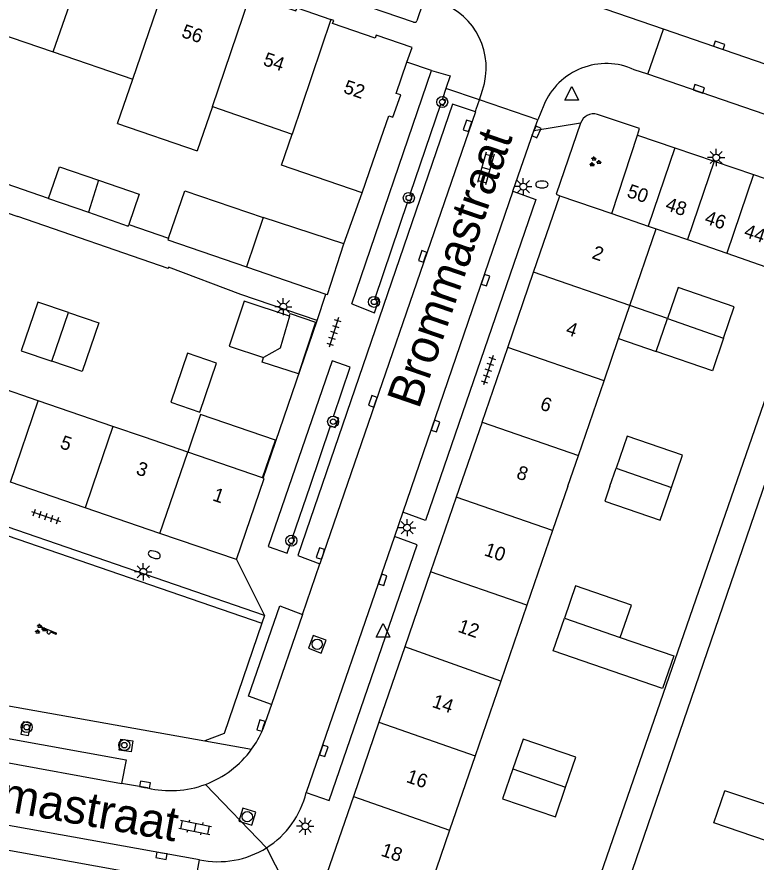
# Model space of a CAD drawing. Extents: x 131000 to 133014, y 396499 to 399001.
# Drawn here: x 131419.2 to 131473, y 397972.7 to 398034.1 of the extents above; entities that cross this region are included whole.
import ezdxf

# ---------------------------------------------------------------- set-up
doc = ezdxf.new("R2010")
doc.units = 0
for name, color, linetype in [('gg-afsc-erfafscheiding', 7, 'Continuous'), ('gg-afsc-hekwerk', 7, 'Continuous'), ('gg-afsc-muur', 7, 'Continuous'), ('gg-anno-huisnummerreeks BGT', 7, 'Continuous'), ('gg-anno-openbare ruimte label', 7, 'Continuous'), ('gg-bbg-bijgebouw', 7, 'Continuous'), ('gg-bbg-gedigitaliseerde bebouwing', 7, 'Continuous'), ('gg-bbg-gedigitaliseerde bijgebouw', 7, 'Continuous'), ('gg-bbg-hoofdgebouw', 7, 'Continuous'), ('gg-bbg-luifel en loopbrug', 7, 'Continuous'), ('gg-bbg-tussenscheiding', 7, 'Continuous'), ('gg-knt-verharding', 7, 'Continuous'), ('gg-knt-verharding nz', 7, 'Continuous'), ('gt-grn-groengrens', 7, 'Continuous'), ('gt-grn-weggrens', 7, 'Continuous'), ('gt-symb-boom', 7, 'Continuous'), ('gt-symb-brandkraan', 7, 'Continuous'), ('gt-symb-groenvak', 7, 'Continuous'), ('gt-symb-klinker verharding', 7, 'Continuous'), ('gt-symb-kolk', 7, 'Continuous'), ('gt-symb-lichtmast', 7, 'Continuous'), ('gt-symb-rioolschacht', 7, 'Continuous'), ('gt-symb-speelvoorziening', 7, 'Continuous'), ('gt-symb-tegel verharding', 7, 'Continuous'), ('gt-symb-waterafsluiter', 7, 'Continuous')]:
    doc.layers.add(name, color=color, linetype=linetype)

# ---------------------------------------------------------------- blocks, each defined once
blk = doc.blocks.new('gt0-KOLK')
at = {"layer": 'gt-symb-kolk'}
blk.add_lwpolyline([(0, 0), (0.375, 0), (0.375, 0.4), (-0.375, 0.4), (-0.375, 0), (0, 0)], dxfattribs=at)
blk = doc.blocks.new('gt0-LMAST')
at = {"layer": 'gt-symb-lichtmast'}
for p, q in [((-0.005, 0.246), (-0.005, 0.621)), ((-0.182, 0.173), (-0.447, 0.438)), ((0.172, 0.173), (0.437, 0.438)), ((-0.255, -0.004), (-0.63, -0.004)), ((-0.182, -0.181), (-0.447, -0.446)), ((-0.005, -0.254), (-0.005, -0.629)), ((0.437, -0.446), (0.172, -0.181)), ((0.245, -0.004), (0.62, -0.004))]:
    blk.add_line(p, q, dxfattribs=at)
blk.add_circle((-0.005, -0.004), 0.25, dxfattribs=at)
blk = doc.blocks.new('gt0-BR')
at = {"layer": 'gt-symb-brandkraan'}
for centre, radius, start, end in [((-0.244, 0), 0.206, 107.56694, 252.43307), ((0.599, -2.664), 3, 106.89205, 107.56694), ((0, -0.691), 0.938, 73.10799, 106.89205), ((-0.599, -2.664), 3, 72.43309, 73.10799), ((0.244, 0), 0.206, 287.56695, 72.43309), ((0.599, 2.664), 3, 252.43307, 253.10797), ((0, 0.691), 0.938, 253.10797, 286.89206), ((-0.599, 2.664), 3, 286.89206, 287.56695)]:
    blk.add_arc(centre, radius, start, end, dxfattribs=at)
blk = doc.blocks.new('gt0-WAFSL')
at = {"layer": 'gt-symb-waterafsluiter'}
for p, q in [((-0.5, -0.333), (0, 0.667)), ((0, 0.667), (0.5, -0.333)), ((0.5, -0.333), (-0.5, -0.333))]:
    blk.add_line(p, q, dxfattribs=at)
blk = doc.blocks.new('gt0-GRVAK')
at = {"layer": 'gt-symb-groenvak'}
for p, q in [((-0.11, 0.189), (-0.228, 0.24)), ((-0.182, 0.153), (0.088, 0.153)), ((-0.091, 0.211), (-0.156, 0.322)), ((-0.047, 0.214), (-0.047, 0.393)), ((-0.004, 0.211), (0.061, 0.322)), ((0.015, 0.189), (0.133, 0.24)), ((0.262, -0.052), (0.197, 0.059)), ((0.305, -0.049), (0.305, 0.13)), ((0.349, -0.052), (0.414, 0.059)), ((-0.245, -0.228), (-0.363, -0.177)), ((-0.318, -0.264), (-0.047, -0.264)), ((-0.226, -0.206), (-0.291, -0.095)), ((-0.183, -0.203), (-0.183, -0.024)), ((-0.139, -0.206), (-0.074, -0.095)), ((-0.12, -0.228), (-0.002, -0.177)), ((0.243, -0.074), (0.125, -0.023)), ((0.17, -0.11), (0.441, -0.11)), ((0.368, -0.074), (0.486, -0.023))]:
    blk.add_line(p, q, dxfattribs=at)
blk = doc.blocks.new('gt0-BOOM')
at = {"layer": 'gt-symb-boom'}
for radius in [0.4, 0.2]:
    blk.add_circle((0, 0), radius, dxfattribs=at)
blk = doc.blocks.new('gt0-KL1')
at = {"layer": 'gt-symb-klinker verharding'}
for p, q in [((-1.15, 0.3), (1.15, 0.3)), ((-1, -0.3), (-1, 0.3)), ((-0.5, 0.3), (-0.5, 0.45)), ((0, -0.3), (0, 0.3)), ((0.5, 0.3), (0.5, 0.45)), ((1, -0.3), (1, 0.3)), ((-1.15, -0.3), (1.15, -0.3)), ((-0.5, -0.45), (-0.5, -0.3)), ((0.5, -0.45), (0.5, -0.3))]:
    blk.add_line(p, q, dxfattribs=at)
blk = doc.blocks.new('gt0-TEG1')
at = {"layer": 'gt-symb-tegel verharding'}
for p, q in [((-1.125, 0), (1.125, 0)), ((-0.9, -0.25), (-0.9, 0.25)), ((-0.45, -0.25), (-0.45, 0.25)), ((0, -0.25), (0, 0.25)), ((0.45, -0.25), (0.45, 0.25)), ((0.9, -0.25), (0.9, 0.25))]:
    blk.add_line(p, q, dxfattribs=at)
blk = doc.blocks.new('gt0-SV')
at = {"layer": 'gt-symb-speelvoorziening'}
for p, q in [((-0.477, 0.255), (-0.08, 0.096)), ((0.542, -0.076), (-0.449, 0.324)), ((0.125, 0.014), (0.515, -0.143))]:
    blk.add_line(p, q, dxfattribs=at)
for centre, radius, start, end in [((-0.466, 0.291), 0.0369, 63.6251, 252.66016), ((-0.002, -0.005), 0.128, 127.68665, 8.59861), ((0.531, -0.111), 0.0363, 243.50852, 72.54358)]:
    blk.add_arc(centre, radius, start, end, dxfattribs=at)
blk = doc.blocks.new('gt0-RS')
at = {"layer": 'gt-symb-rioolschacht'}
blk.add_lwpolyline([(-0.5, -0.5), (0.5, -0.5), (0.5, 0.5), (-0.5, 0.5)], close=True, dxfattribs=at)
blk.add_circle((0, 0), 0.375, dxfattribs=at)

msp = doc.modelspace()

# ---------------------------------------------------------------- linework, layer by layer
at = {"layer": 'gg-afsc-erfafscheiding'}
for p, q in [((131421.542, 398020.897), (131415.721, 398022.931)), ((131416.065, 398020.697), (131419.304, 398019.593)), ((131455.911, 397955.135), (131476.625, 398015.019)), ((131461.386, 397964.542), (131473.714, 398000.491))]:
    msp.add_line(p, q, dxfattribs=at)
at = {"layer": 'gg-afsc-hekwerk'}
msp.add_line((131441.061, 398012.05), (131441.695, 398013.959), dxfattribs=at)
at = {"layer": 'gg-afsc-muur'}
for p, q in [((131443.006, 398017.609), (131444.339, 398021.308)), ((131427.369, 398019.008), (131430.244, 398018.015)), ((131437.126, 398000.584), (131441.061, 398012.05))]:
    msp.add_line(p, q, dxfattribs=at)
msp.add_lwpolyline([(131441.061, 398012.05), (131435.516, 398013.93), (131430.255, 398015.909), (131430.22, 398015.815), (131419.304, 398019.593)], dxfattribs=at)
at = {"layer": 'gg-bbg-bijgebouw'}
for p, q in [((131462.46, 398019.82), (131464.33, 398025.51)), ((131464.33, 398025.51), (131467.049, 398024.585)), ((131467.049, 398024.585), (131469.906, 398023.612)), ((131469.906, 398023.612), (131472.762, 398022.64)), ((131472.762, 398022.64), (131475.619, 398021.668)), ((131421.542, 398020.897), (131424.438, 398019.901)), ((131441.812, 398013.919), (131443.006, 398017.609)), ((131435.931, 398015.942), (131441.695, 398013.959)), ((131441.695, 398013.959), (131441.812, 398013.919))]:
    msp.add_line(p, q, dxfattribs=at)
for points in [[(131424.438, 398019.901), (131427.333, 398018.905), (131427.369, 398019.008)], [(131430.244, 398018.015), (131430.209, 398017.91), (131435.931, 398015.942)], [(131439.045, 398012.349), (131435.756, 398013.45), (131434.66, 398010.176), (131437.164, 398009.338)], [(131439.045, 398012.349), (131438.365, 398010.039), (131437.164, 398009.338)]]:
    msp.add_lwpolyline(points, dxfattribs=at)
at = {"layer": 'gg-bbg-gedigitaliseerde bebouwing'}
for p, q in [((131416.116, 398033.539), (131421.875, 398031.559)), ((131421.875, 398031.559), (131427.653, 398029.573)), ((131426.55, 398026.367), (131427.653, 398029.573)), ((131433.441, 398027.582), (131432.338, 398024.376)), ((131433.441, 398027.582), (131439.243, 398025.587)), ((131426.55, 398026.367), (131432.338, 398024.376)), ((131438.466, 398023.335), (131439.243, 398025.587)), ((131463.785, 398013.121), (131465.704, 398018.701)), ((131462.964, 398010.734), (131463.785, 398013.121)), ((131461.907, 398007.659), (131462.964, 398010.734)), ((131460.041, 398002.235), (131461.907, 398007.659)), ((131459.273, 398000), (131460.041, 398002.235)), ((131459.273, 398000), (131458.165, 397996.778)), ((131458.165, 397996.778), (131456.297, 397991.347)), ((131456.297, 397991.347), (131454.397, 397985.824)), ((131454.397, 397985.824), (131452.534, 397980.404)), ((131452.534, 397980.404), (131450.677, 397975.005)), ((131450.677, 397975.005), (131448.765, 397969.444))]:
    msp.add_line(p, q, dxfattribs=at)
at = {"layer": 'gg-bbg-gedigitaliseerde bijgebouw'}
for p, q in [((131443.006, 398017.609), (131437.121, 398019.513)), ((131465.704, 398018.701), (131467.969, 398017.915)), ((131467.969, 398017.915), (131470.819, 398016.926)), ((131470.819, 398016.926), (131473.67, 398015.936)), ((131465.699, 398009.794), (131466.517, 398012.173)), ((131462.333, 398000), (131462.778, 398001.294)), ((131463.083, 397988.995), (131466.978, 397987.656)), ((131466.978, 397987.656), (131466.159, 397985.288)), ((131474.528, 397976.568), (131470.675, 397977.858))]:
    msp.add_line(p, q, dxfattribs=at)
for points in [[(131421.542, 398020.897), (131422.34, 398023.21), (131425.177, 398022.232)], [(131425.177, 398022.232), (131428.13, 398021.214), (131427.369, 398019.008)], [(131430.244, 398018.015), (131431.434, 398021.472), (131437.121, 398019.513)], [(131470.589, 398010.756), (131471.374, 398013.038), (131467.296, 398014.44), (131466.517, 398012.173)], [(131422.984, 398012.616), (131420.751, 398013.378), (131419.554, 398009.829), (131421.769, 398009.074)], [(131422.984, 398012.616), (131425.191, 398011.863), (131423.983, 398008.321), (131421.769, 398009.074)], [(131470.589, 398010.756), (131469.777, 398008.392), (131465.699, 398009.794)], [(131432.527, 398005.371), (131433.752, 398008.938), (131431.625, 398009.664), (131430.423, 398006.102), (131432.527, 398005.371)], [(131466.801, 397999.896), (131467.609, 398002.251), (131463.583, 398003.635), (131462.778, 398001.294)], [(131462.333, 398000), (131461.957, 397998.907), (131465.985, 397997.522), (131466.801, 397999.896)], [(131463.083, 397988.995), (131463.895, 397991.353), (131459.84, 397992.747), (131459.034, 397990.399)], [(131466.159, 397985.288), (131458.215, 397988.018), (131459.034, 397990.399)], [(131459.112, 397978.113), (131459.862, 397980.297), (131456.016, 397981.619), (131455.271, 397979.451)], [(131455.271, 397979.451), (131454.525, 397977.28), (131458.371, 397975.958), (131459.112, 397978.113)], [(131474.528, 397976.568), (131473.72, 397974.22), (131469.879, 397975.54), (131470.675, 397977.858)]]:
    msp.add_lwpolyline(points, dxfattribs=at)
at = {"layer": 'gg-bbg-hoofdgebouw'}
for p, q in [((131447.581, 398030.806), (131447.949, 398031.887)), ((131444.339, 398021.308), (131438.466, 398023.335)), ((131444.339, 398021.308), (131445.11, 398023.571)), ((131456.789, 398015.548), (131458.7, 398021.11)), ((131458.7, 398021.11), (131462.46, 398019.82)), ((131454.91, 398010.083), (131456.789, 398015.548)), ((131453.044, 398004.655), (131454.91, 398010.083)), ((131420.78, 398006.198), (131415.34, 398008.061)), ((131426.21, 398004.337), (131420.78, 398006.198)), ((131453.044, 398004.655), (131451.169, 397999.198)), ((131437.074, 398000.602), (131431.648, 398002.47)), ((131435.198, 397994.657), (131437.215, 398000.554)), ((131437.126, 398000.584), (131437.074, 398000.602)), ((131437.215, 398000.554), (131437.126, 398000.584)), ((131424.189, 397998.434), (131418.76, 398000.297)), ((131451.169, 397999.198), (131449.303, 397993.769)), ((131429.628, 397996.568), (131424.189, 397998.434)), ((131435.198, 397994.657), (131429.628, 397996.568)), ((131449.303, 397993.769), (131447.428, 397988.313)), ((131447.428, 397988.313), (131445.546, 397982.837)), ((131445.546, 397982.837), (131443.69, 397977.437)), ((131443.69, 397977.437), (131441.77, 397971.85))]:
    msp.add_line(p, q, dxfattribs=at)
for points in [[(131436.278, 398035.9), (131436.506, 398035.821), (131436.428, 398035.594), (131439.518, 398034.536), (131439.596, 398034.763), (131442.042, 398033.921)], [(131447.949, 398031.887), (131445.352, 398032.781), (131445.276, 398032.553), (131442.183, 398033.618), (131442.261, 398033.845), (131442.042, 398033.921)], [(131445.11, 398023.571), (131446.26, 398026.92), (131446.56, 398026.82), (131447.13, 398028.44), (131446.81, 398028.54), (131447.581, 398030.806)], [(131431.648, 398002.47), (131428.503, 398003.552), (131426.21, 398004.337)]]:
    msp.add_lwpolyline(points, dxfattribs=at)
at = {"layer": 'gg-bbg-luifel en loopbrug'}
for p, q in [((131466.517, 398012.173), (131463.785, 398013.121)), ((131462.964, 398010.734), (131465.699, 398009.794))]:
    msp.add_line(p, q, dxfattribs=at)
for points in [[(131439.045, 398012.349), (131439.1, 398012.537), (131440.935, 398011.926), (131439.709, 398008.16), (131437.061, 398009.022), (131437.164, 398009.338)], [(131437.074, 398000.602), (131438.032, 398003.331), (131432.583, 398005.198), (131431.648, 398002.47)]]:
    msp.add_lwpolyline(points, dxfattribs=at)
at = {"layer": 'gg-bbg-tussenscheiding'}
for p, q in [((131421.875, 398031.559), (131424.743, 398039.871)), ((131427.653, 398029.573), (131430.496, 398037.89)), ((131433.441, 398027.582), (131436.278, 398035.9)), ((131442.042, 398033.921), (131439.243, 398025.587)), ((131467.049, 398024.585), (131465.116, 398018.899)), ((131469.906, 398023.612), (131467.969, 398017.915)), ((131472.762, 398022.64), (131470.819, 398016.926)), ((131425.177, 398022.232), (131424.438, 398019.901)), ((131437.121, 398019.513), (131435.931, 398015.942)), ((131462.46, 398019.82), (131465.116, 398018.899)), ((131465.116, 398018.899), (131465.704, 398018.701)), ((131463.785, 398013.121), (131456.789, 398015.548)), ((131421.769, 398009.074), (131422.984, 398012.616)), ((131466.517, 398012.173), (131470.589, 398010.756)), ((131461.907, 398007.659), (131454.91, 398010.083)), ((131418.76, 398000.297), (131420.78, 398006.198)), ((131426.21, 398004.337), (131424.725, 398000)), ((131453.044, 398004.655), (131460.041, 398002.235)), ((131429.628, 397996.568), (131431.648, 398002.47)), ((131462.778, 398001.294), (131466.801, 397999.896)), ((131424.725, 398000), (131424.189, 397998.434)), ((131458.165, 397996.778), (131451.169, 397999.198)), ((131456.297, 397991.347), (131449.303, 397993.769)), ((131459.034, 397990.399), (131463.083, 397988.995)), ((131454.397, 397985.824), (131447.428, 397988.313)), ((131445.546, 397982.837), (131452.534, 397980.404)), ((131455.271, 397979.451), (131459.112, 397978.113)), ((131443.69, 397977.437), (131450.677, 397975.005))]:
    msp.add_line(p, q, dxfattribs=at)
at = {"layer": 'gg-knt-verharding'}
for p, q in [((131448.065, 398033.716), (131411.143, 398046.397)), ((131466.232, 398033.209), (131459.137, 398035.652)), ((131448.739, 398035.106), (131448.308, 398033.824)), ((131465.095, 398029.937), (131466.232, 398033.209)), ((131476.091, 398029.818), (131466.232, 398033.209)), ((131443.57, 398013.241), (131449.357, 398030.202)), ((131465.095, 398029.937), (131464.101, 398030.265)), ((131505.529, 398016.062), (131465.095, 398029.937)), ((131450.417, 398028.909), (131450.157, 398028.143)), ((131452.844, 398028.081), (131453.066, 398028.781)), ((131450.019, 398027.737), (131447.802, 398021.205)), ((131452.619, 398027.397), (131452.844, 398028.081)), ((131457.095, 398026.63), (131452.844, 398028.081)), ((131457.533, 398027.693), (131457.095, 398026.63)), ((131452.553, 398027.205), (131452.619, 398027.397)), ((131464.493, 398025.987), (131461.422, 398027.012)), ((131456.81, 398025.831), (131457.095, 398026.63)), ((131455.278, 398021.444), (131456.81, 398025.831)), ((131464.33, 398025.51), (131464.493, 398025.987)), ((131447.615, 398020.652), (131445.238, 398013.648)), ((131437.234, 397990.606), (131402.073, 398002.697)), ((131447.272, 397998.11), (131446.676, 397996.337)), ((131439.99, 397990.679), (131441.256, 397994.364)), ((131437.234, 397990.606), (131437.039, 397990.038)), ((131397.12, 397987.895), (131432.887, 397981.487)), ((131437.745, 397984.125), (131437.107, 397982.336)), ((131428.721, 397978.067), (131426.848, 397978.385))]:
    msp.add_line(p, q, dxfattribs=at)
for points in [[(131449.357, 398030.202), (131450.722, 398029.808), (131450.417, 398028.909)], [(131450.019, 398027.737), (131450.233, 398027.664), (131450.397, 398028.061), (131450.157, 398028.143)], [(131452.553, 398027.205), (131450.9, 398027.767), (131439.642, 397994.954), (131441.256, 397994.364)], [(131460.203, 398026.378), (131458.417, 398021.214), (131458.7, 398021.11)], [(131455.278, 398021.444), (131456.95, 398020.843), (131448.927, 397997.501), (131447.272, 397998.11)], [(131447.615, 398020.652), (131447.793, 398020.592), (131447.978, 398021.145), (131447.802, 398021.205)], [(131443.57, 398013.241), (131445.23, 398012.589), (131445.542, 398013.545), (131445.238, 398013.648)], [(131442.252, 398005.059), (131443.452, 398008.635), (131442.146, 398009.105), (131437.496, 397995.604), (131438.882, 397995.127), (131439.12, 397995.831), (131439.263, 397995.782), (131439.403, 397996.208), (131439.264, 397996.256), (131440.554, 398000), (131442.022, 398004.373)], [(131442.022, 398004.373), (131442.37, 398004.256), (131442.62, 398004.936), (131442.252, 398005.059)], [(131440.265, 397977.737), (131441.936, 397977.157), (131448.328, 397995.734), (131446.676, 397996.337)], [(131437.745, 397984.125), (131436.066, 397984.73), (131438.345, 397991.289), (131439.99, 397990.679)], [(131437.039, 397990.038), (131434.288, 397982.012), (131432.887, 397981.487)], [(131398.636, 397983.472), (131398.94, 397985.221), (131427.183, 397980.119), (131426.848, 397978.385)], [(131419.514, 397981.975), (131420.087, 397981.867), (131420.255, 397982.751), (131419.682, 397982.859), (131419.514, 397981.975)], [(131426.657, 397980.814), (131426.785, 397981.601), (131427.664, 397981.477), (131427.536, 397980.691), (131426.657, 397980.814)], [(131405.272, 397977.752), (131404.946, 397976.018), (131432.179, 397971.098), (131432.503, 397972.846)]]:
    msp.add_lwpolyline(points, dxfattribs=at)
for centre, radius, start, end in [((131448.332, 398030.41), 5.007, 341.01257, 70.86375), ((131448.118, 398033.925), 0.216, 255.87618, 332.0488), ((131462.059, 398025.807), 4.904, 65.39324, 157.37695), ((131461.139, 398026.068), 0.986, 73.28407, 161.67367), ((131430.404, 397985.131), 7.263, 324.1419, 337.36284), ((131430.408, 397985.126), 7.256, 290.35434, 324.15685), ((131430.405, 397985.124), 7.255, 256.57591, 290.38191), ((131433.863, 397979.291), 6.587, 302.22318, 346.35698), ((131433.864, 397979.29), 6.586, 258.07053, 302.22032)]:
    msp.add_arc(centre, radius, start, end, dxfattribs=at)
at = {"layer": 'gg-knt-verharding nz'}
for p, q in [((131452.553, 398027.205), (131441.256, 397994.364)), ((131455.278, 398021.444), (131447.272, 397998.11)), ((131446.676, 397996.337), (131440.265, 397977.737)), ((131439.99, 397990.679), (131437.745, 397984.125)), ((131406.099, 397982.152), (131426.848, 397978.385)), ((131432.503, 397972.846), (131405.272, 397977.752))]:
    msp.add_line(p, q, dxfattribs=at)
at = {"layer": 'gt-grn-groengrens'}
msp.add_line((131401.882, 398002.128), (131437.039, 397990.038), dxfattribs=at)
at = {"layer": 'gt-grn-weggrens'}
for p, q in [((131449.357, 398030.202), (131447.581, 398030.806)), ((131452.844, 398028.081), (131450.417, 398028.909)), ((131460.203, 398026.378), (131456.81, 398025.831)), ((131435.198, 397994.657), (131437.234, 397990.606)), ((131432.887, 397981.487), (131436.29, 397980.877)), ((131432.932, 397978.323), (131437.376, 397973.718)), ((131437.376, 397973.718), (131440.35, 397967.87))]:
    msp.add_line(p, q, dxfattribs=at)

# ---------------------------------------------------------------- block references
at = {"layer": 'gt-symb-boom'}
for p in [(131450.148, 398027.915), (131447.719, 398020.95), (131445.191, 398013.391), (131442.218, 398004.688), (131439.182, 397996.039), (131419.948, 397982.484), (131427.045, 397981.176)]:
    msp.add_blockref('gt0-BOOM', p, dxfattribs=at)
at = {"layer": 'gt-symb-brandkraan'}
msp.add_blockref('gt0-BR', (131457.392, 398021.929), dxfattribs=at)
at = {"layer": 'gt-symb-brandkraan', "rotation": -18.96025108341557}
msp.add_blockref('gt0-BR', (131429.22, 397995.016), dxfattribs=at)
at = {"layer": 'gt-symb-groenvak', "rotation": 0.5729386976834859}
msp.add_blockref('gt0-GRVAK', (131461.224, 398023.568), dxfattribs=at)
at = {"layer": 'gt-symb-groenvak'}
msp.add_blockref('gt0-GRVAK', (131420.929, 397989.608), dxfattribs=at)
at = {"layer": 'gt-symb-klinker verharding'}
for p, rotation in [((131453.309, 398023.09), -105.71725244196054), ((131432.198, 397975.203), -11.298700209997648)]:
    msp.add_blockref('gt0-KL1', p, dxfattribs=dict(at, rotation=rotation))
at = {"layer": 'gt-symb-kolk'}
for p, rotation in [((131470.207, 398031.844), -19.004034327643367), ((131468.729, 398028.692), -18.919845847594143), ((131452.177, 398026.118), 71.03974891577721), ((131456.81, 398025.831), -114.95115162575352), ((131448.912, 398016.629), 71.03974891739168), ((131453.098, 398015.037), -108.77911787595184), ((131445.287, 398006.098), 71.03974891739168), ((131449.467, 398004.431), -108.90606099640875), ((131441.483, 397995.042), 71.51067367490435), ((131445.632, 397993.253), -108.72486806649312), ((131437.166, 397982.543), 73.86579540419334), ((131441.348, 397980.825), -109.03307980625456), ((131428.51, 397978.105), -9.556527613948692), ((131429.777, 397973.332), 169.85920685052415)]:
    msp.add_blockref('gt0-KOLK', p, dxfattribs=dict(at, rotation=rotation))
at = {"layer": 'gt-symb-lichtmast'}
for p in [(131470.062, 398023.884), (131456.044, 398021.772), (131438.599, 398013.044), (131447.598, 397996.982), (131428.424, 397993.78), (131440.196, 397975.281)]:
    msp.add_blockref('gt0-LMAST', p, dxfattribs=at)
at = {"layer": 'gt-symb-rioolschacht'}
for p, rotation in [((131441.06, 397988.506), -110.55604521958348), ((131435.98, 397975.977), 73.1964519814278)]:
    msp.add_blockref('gt0-RS', p, dxfattribs=dict(at, rotation=rotation))
at = {"layer": 'gt-symb-speelvoorziening'}
msp.add_blockref('gt0-SV', (131421.547, 397989.395), dxfattribs=at)
at = {"layer": 'gt-symb-tegel verharding'}
for p, rotation in [((131442.264, 398011.178), -107.63771555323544), ((131453.488, 398008.437), -108.3624684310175), ((131421.351, 397997.788), -18.90606099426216)]:
    msp.add_blockref('gt0-TEG1', p, dxfattribs=dict(at, rotation=rotation))
at = {"layer": 'gt-symb-waterafsluiter'}
for p in [(131459.556, 398028.376), (131445.848, 397989.36)]:
    msp.add_blockref('gt0-WAFSL', p, dxfattribs=at)

# ---------------------------------------------------------------- texts
at = {"layer": 'gg-anno-huisnummerreeks BGT'}
for s, rotation, p in [('56', 341, (131431.13, 398032.66)), ('54', 341.1, (131437.061, 398030.621)), ('52', 341, (131442.899, 398028.612)), ('50', 341.2, (131463.505, 398021.038)), ('48', 341.2, (131466.292, 398020.089)), ('46', 341.2, (131469.149, 398019.116)), ('44', 341.2, (131472.006, 398018.144)), ('2', 341, (131460.961, 398016.573)), ('4', 341, (131459.064, 398011.054)), ('6', 341, (131457.188, 398005.596)), ('5', 341.1, (131422.306, 398002.78)), ('3', 341, (131427.827, 398000.886)), ('8', 341, (131455.468, 398000.591)), ('1', 341, (131433.392, 397998.977)), ('10', 341, (131453.129, 397994.985)), ('12', 341, (131451.219, 397989.427)), ('14', 341, (131449.342, 397983.965)), ('16', 341, (131447.466, 397978.508)), ('18', 341, (131445.628, 397973.158))]:
    msp.add_text(s, height=1, rotation=rotation, dxfattribs=at).set_placement(p)
at = {"layer": 'gg-anno-openbare ruimte label'}
for rotation, p in [(71, (131448.44, 398005.534)), (349.9, (131410.042, 397977.853))]:
    msp.add_text('Brommastraat', height=2.5, rotation=rotation, dxfattribs=at).set_placement(p)

doc.saveas('drawing.dxf')
